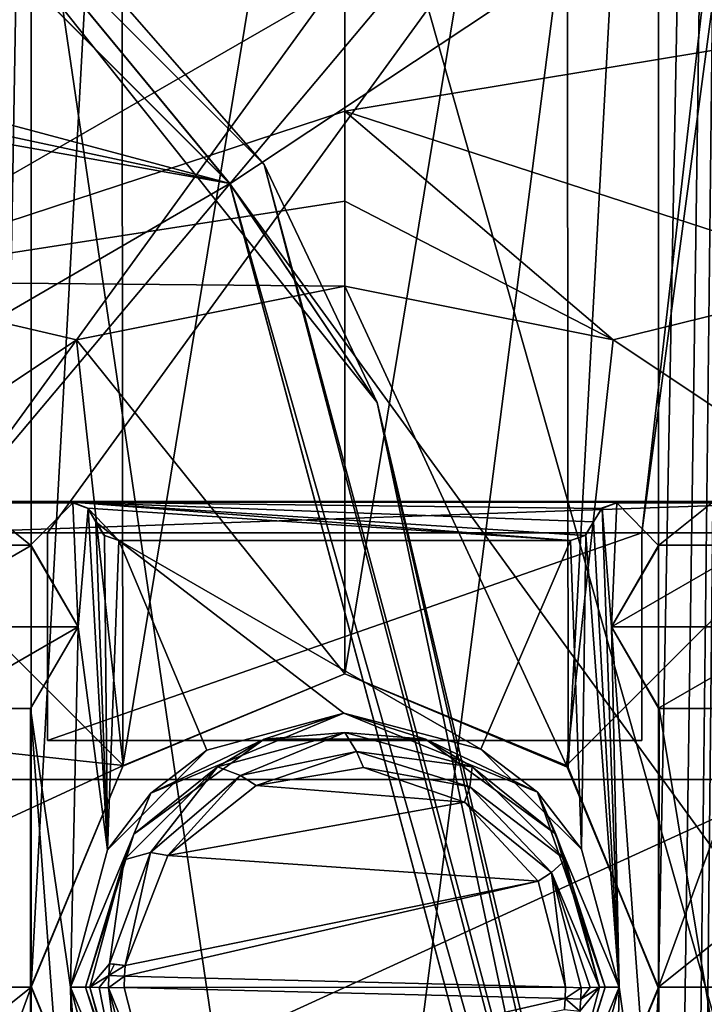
# Model space of a CAD drawing. Header units: millimetres. Extents: x -78 to 78, y -78 to 78.
# Tile 269 of 449: x 17.93 to 22.29, y 5.89 to 12.17. Entities that reach past the tile are written whole.
import ezdxf

# ---------------------------------------------------------------- set-up
doc = ezdxf.new("R2010")
doc.units = ezdxf.units.MM
doc.header["$LTSCALE"] = 41.718519
for name, color, linetype in [('10', 7, 'CONTINUOUS'), ('1007', 7, 'CONTINUOUS'), ('1978', 7, 'CONTINUOUS'), ('1983', 7, 'CONTINUOUS'), ('2094', 7, 'CONTINUOUS'), ('2096', 7, 'CONTINUOUS'), ('2115', 7, 'CONTINUOUS'), ('2116', 7, 'CONTINUOUS'), ('2125', 7, 'CONTINUOUS'), ('2130', 7, 'CONTINUOUS'), ('2131', 7, 'CONTINUOUS'), ('2134', 7, 'CONTINUOUS'), ('2135', 7, 'CONTINUOUS'), ('2136', 7, 'CONTINUOUS'), ('2137', 7, 'CONTINUOUS'), ('2141', 7, 'CONTINUOUS'), ('2143', 7, 'CONTINUOUS'), ('2145', 7, 'CONTINUOUS'), ('2146', 7, 'CONTINUOUS'), ('2150', 7, 'CONTINUOUS'), ('2156', 7, 'CONTINUOUS'), ('2157', 7, 'CONTINUOUS'), ('2160', 7, 'CONTINUOUS'), ('2161', 7, 'CONTINUOUS'), ('2164', 7, 'CONTINUOUS'), ('2166', 7, 'CONTINUOUS'), ('2167', 7, 'CONTINUOUS'), ('2169', 7, 'CONTINUOUS'), ('2170', 7, 'CONTINUOUS'), ('2173', 7, 'CONTINUOUS'), ('2175', 7, 'CONTINUOUS'), ('2177', 7, 'CONTINUOUS'), ('2179', 7, 'CONTINUOUS'), ('2180', 7, 'CONTINUOUS'), ('2181', 7, 'CONTINUOUS'), ('2182', 7, 'CONTINUOUS'), ('2183', 7, 'CONTINUOUS'), ('291', 7, 'CONTINUOUS'), ('296', 7, 'CONTINUOUS'), ('302', 7, 'CONTINUOUS'), ('303', 7, 'CONTINUOUS'), ('328', 7, 'CONTINUOUS'), ('344', 7, 'CONTINUOUS'), ('6', 7, 'CONTINUOUS'), ('748', 7, 'CONTINUOUS'), ('850', 7, 'CONTINUOUS'), ('878', 7, 'CONTINUOUS'), ('879', 7, 'CONTINUOUS'), ('903', 7, 'CONTINUOUS'), ('946', 7, 'CONTINUOUS'), ('971', 7, 'CONTINUOUS')]:
    doc.layers.add(name, color=color, linetype=linetype)

msp = doc.modelspace()

# ---------------------------------------------------------------- linework, layer by layer
at = {"layer": '10', "linetype": 'CONTINUOUS'}
for points in [[(11.1265, 19.2675, -2), (48.5, 30.5, -2), (19.2675, 11.1265, -2), (11.1265, 19.2675, -2)], [(48.5, 30.5, -2), (49.5, -30.5, -2), (19.2675, 11.1265, -2), (48.5, 30.5, -2)], [(19.2675, 11.1265, -2), (49.5, -30.5, -2), (22.25, 0, -2), (19.2675, 11.1265, -2)]]:
    msp.add_3dface(points, dxfattribs=at)
at = {"layer": '1007', "color": 7, "linetype": 'CONTINUOUS'}
for points in [[(20, 8, 26.2), (21.4249, 7.403, 26.2), (20, 8, 27.2), (20, 8, 26.2)], [(20, 8, 27.2), (21.4249, 7.403, 26.2), (21.414, 7.4144, 27.2), (20, 8, 27.2)], [(21.414, 7.4144, 27.2), (21.4249, 7.403, 26.2), (22, 6, 27.2), (21.414, 7.4144, 27.2)], [(21.4249, 7.403, 26.2), (22, 5.9921, 26.2), (22, 6, 27.2), (21.4249, 7.403, 26.2)], [(22, 6, 27.2), (21.4164, 4.5882, 26.2), (21.414, 4.5856, 27.2), (22, 6, 27.2)], [(22, 5.9921, 26.2), (21.4164, 4.5882, 26.2), (22, 6, 27.2), (22, 5.9921, 26.2)]]:
    msp.add_3dface(points, dxfattribs=at)
at = {"layer": '1978', "color": 7, "linetype": 'CONTINUOUS'}
for points in [[(16.9, 21.1, 20.074), (23.1, 21.1, 20.074), (23.1, -21.1, 20.074), (16.9, 21.1, 20.074)], [(16.9, -21.1, 20.074), (16.9, 21.1, 20.074), (23.1, -21.1, 20.074), (16.9, -21.1, 20.074)]]:
    msp.add_3dface(points, dxfattribs=at)
at = {"layer": '1983', "color": 7, "linetype": 'CONTINUOUS'}
for points in [[(22.9, 16.425, 21.67), (22.605, 15.1, 21.67), (21.895, 8.9, 21.67), (22.9, 16.425, 21.67)], [(22.605, 8.9, 21.67), (22.9, 16.425, 21.67), (21.895, 8.9, 21.67), (22.605, 8.9, 21.67)], [(18.105, 15.1, 21.67), (17.395, 15.1, 21.67), (17.1, 7.575, 21.67), (18.105, 15.1, 21.67)], [(17.395, 8.9, 21.67), (18.105, 15.1, 21.67), (17.1, 7.575, 21.67), (17.395, 8.9, 21.67)], [(21.895, 15.1, 21.67), (18.105, 15.1, 21.67), (17.395, 8.9, 21.67), (21.895, 15.1, 21.67)], [(22.605, 15.1, 21.67), (21.895, 15.1, 21.67), (17.395, 8.9, 21.67), (22.605, 15.1, 21.67)], [(18.105, 8.9, 21.67), (22.605, 15.1, 21.67), (17.395, 8.9, 21.67), (18.105, 8.9, 21.67)], [(21.895, 8.9, 21.67), (22.605, 15.1, 21.67), (18.105, 8.9, 21.67), (21.895, 8.9, 21.67)], [(21.895, 7.575, 21.67), (21.895, 8.9, 21.67), (18.105, 7.575, 21.67), (21.895, 7.575, 21.67)], [(18.105, 7.575, 21.67), (21.895, 8.9, 21.67), (18.105, 8.9, 21.67), (18.105, 7.575, 21.67)], [(17.1, 4.675, 21.67), (22.9, 4.675, 21.67), (22.9, 7.325, 21.67), (17.1, 4.675, 21.67)], [(17.1, 4.675, 21.67), (22.9, 7.325, 21.67), (17.1, 7.325, 21.67), (17.1, 4.675, 21.67)]]:
    msp.add_3dface(points, dxfattribs=at)
at = {"layer": '2094', "color": 7, "linetype": 'CONTINUOUS'}
for points in [[(17.9961, 8.8216, 25.1), (17.66, 9.09, 25.1), (17.3998, 8.8192, 25.1), (17.9961, 8.8216, 25.1)], [(18.2661, 9.09, 25.1), (17.66, 9.09, 25.1), (17.9961, 8.8216, 25.1), (18.2661, 9.09, 25.1)], [(18.3, 8.3, 25.1), (18.2661, 9.09, 25.1), (17.9961, 8.8216, 25.1), (18.3, 8.3, 25.1)], [(18.3629, 9.0547, 25.1), (18.2661, 9.09, 25.1), (18.3, 8.3, 25.1), (18.3629, 9.0547, 25.1)], [(18.3629, 9.0547, 25.1), (18.3, 8.3, 25.1), (18.4866, 6.8772, 25.1), (18.3629, 9.0547, 25.1)], [(18.413, 8.97, 25.1), (18.3629, 9.0547, 25.1), (18.4866, 6.8772, 25.1), (18.413, 8.97, 25.1)], [(21.641, 9.0579, 25.1), (21.587, 8.97, 25.1), (21.75, 6, 25.1), (21.641, 9.0579, 25.1)], [(21.7339, 9.09, 25.1), (21.641, 9.0579, 25.1), (21.7, 8.3, 25.1), (21.7339, 9.09, 25.1)], [(21.7, 8.3, 25.1), (21.641, 9.0579, 25.1), (21.75, 6, 25.1), (21.7, 8.3, 25.1)], [(21.7339, 9.09, 25.1), (21.7, 8.3, 25.1), (21.9998, 8.8192, 25.1), (21.7339, 9.09, 25.1)], [(22.34, 9.09, 25.1), (21.7339, 9.09, 25.1), (21.9998, 8.8192, 25.1), (22.34, 9.09, 25.1)], [(22.5961, 8.8216, 25.1), (22.34, 9.09, 25.1), (21.9998, 8.8192, 25.1), (22.5961, 8.8216, 25.1)], [(18.467, 8.8821, 25.1), (18.413, 8.97, 25.1), (18.4866, 6.8772, 25.1), (18.467, 8.8821, 25.1)], [(21.587, 8.97, 25.1), (21.5369, 8.8853, 25.1), (21.75, 6, 25.1), (21.587, 8.97, 25.1)], [(18.56, 8.85, 25.1), (18.467, 8.8821, 25.1), (18.4866, 6.8772, 25.1), (18.56, 8.85, 25.1)], [(21.5369, 8.8853, 25.1), (21.44, 8.85, 25.1), (21.5102, 6.8824, 25.1), (21.5369, 8.8853, 25.1)], [(21.75, 6, 25.1), (21.5369, 8.8853, 25.1), (21.5102, 6.8824, 25.1), (21.75, 6, 25.1)], [(19.1203, 7.5128, 25.1), (18.56, 8.85, 25.1), (18.4866, 6.8772, 25.1), (19.1203, 7.5128, 25.1)], [(21.44, 8.85, 25.1), (18.56, 8.85, 25.1), (20.8674, 7.5199, 25.1), (21.44, 8.85, 25.1)], [(20.8674, 7.5199, 25.1), (18.56, 8.85, 25.1), (19.9929, 7.7493, 25.1), (20.8674, 7.5199, 25.1)], [(19.9929, 7.7493, 25.1), (18.56, 8.85, 25.1), (19.1203, 7.5128, 25.1), (19.9929, 7.7493, 25.1)], [(21.5102, 6.8824, 25.1), (21.44, 8.85, 25.1), (20.8674, 7.5199, 25.1), (21.5102, 6.8824, 25.1)], [(18.3, 8.3, 25.1), (17.9966, 7.7788, 25.1), (18.25, 6, 25.1), (18.3, 8.3, 25.1)], [(18.4866, 6.8772, 25.1), (18.3, 8.3, 25.1), (18.25, 6, 25.1), (18.4866, 6.8772, 25.1)], [(22.0039, 7.7784, 25.1), (21.7, 8.3, 25.1), (21.9998, 4.2192, 25.1), (22.0039, 7.7784, 25.1)], [(21.9998, 4.2192, 25.1), (21.7, 8.3, 25.1), (21.75, 6, 25.1), (21.9998, 4.2192, 25.1)], [(17.3998, 4.2192, 25.1), (17.9961, 4.2216, 25.1), (17.4034, 7.7788, 25.1), (17.3998, 4.2192, 25.1)], [(17.4034, 7.7788, 25.1), (17.9961, 4.2216, 25.1), (17.9966, 7.7788, 25.1), (17.4034, 7.7788, 25.1)], [(17.9961, 4.2216, 25.1), (18.3, 3.7, 25.1), (17.9966, 7.7788, 25.1), (17.9961, 4.2216, 25.1)], [(17.9966, 7.7788, 25.1), (18.3, 3.7, 25.1), (18.25, 6, 25.1), (17.9966, 7.7788, 25.1)], [(22.5961, 4.2216, 25.1), (22.0039, 7.7784, 25.1), (21.9998, 4.2192, 25.1), (22.5961, 4.2216, 25.1)], [(22.6002, 7.7808, 25.1), (22.0039, 7.7784, 25.1), (22.5961, 4.2216, 25.1), (22.6002, 7.7808, 25.1)], [(18.407, 3.03, 25.1), (18.4571, 3.1147, 25.1), (18.25, 6, 25.1), (18.407, 3.03, 25.1)], [(18.25, 6, 25.1), (18.4571, 3.1147, 25.1), (18.4898, 5.1176, 25.1), (18.25, 6, 25.1)], [(18.353, 2.9421, 25.1), (18.407, 3.03, 25.1), (18.25, 6, 25.1), (18.353, 2.9421, 25.1)], [(18.3, 3.7, 25.1), (18.353, 2.9421, 25.1), (18.25, 6, 25.1), (18.3, 3.7, 25.1)], [(21.7, 3.7, 25.1), (21.75, 6, 25.1), (21.5134, 5.1228, 25.1), (21.7, 3.7, 25.1)], [(21.7, 3.7, 25.1), (21.9998, 4.2192, 25.1), (21.75, 6, 25.1), (21.7, 3.7, 25.1)]]:
    msp.add_3dface(points, dxfattribs=at)
at = {"layer": '2096', "color": 7, "linetype": 'CONTINUOUS'}
for points in [[(21.587, 8.97, 24.95), (21.6385, 9.0556, 24.95), (18.2613, 9.0943, 24.95), (21.587, 8.97, 24.95)], [(21.533, 8.8821, 24.95), (21.587, 8.97, 24.95), (18.2613, 9.0943, 24.95), (21.533, 8.8821, 24.95)], [(21.6385, 9.0556, 24.95), (21.7387, 9.0943, 24.95), (18.2613, 9.0943, 24.95), (21.6385, 9.0556, 24.95)], [(21.44, 8.85, 24.95), (21.533, 8.8821, 24.95), (18.2613, 9.0943, 24.95), (21.44, 8.85, 24.95)], [(18.3613, 9.0557, 24.95), (21.44, 8.85, 24.95), (18.2613, 9.0943, 24.95), (18.3613, 9.0557, 24.95)], [(18.56, 8.85, 24.95), (21.44, 8.85, 24.95), (18.3613, 9.0557, 24.95), (18.56, 8.85, 24.95)], [(18.413, 8.97, 24.95), (18.56, 8.85, 24.95), (18.3613, 9.0557, 24.95), (18.413, 8.97, 24.95)], [(18.4631, 8.8853, 24.95), (18.56, 8.85, 24.95), (18.413, 8.97, 24.95), (18.4631, 8.8853, 24.95)]]:
    msp.add_3dface(points, dxfattribs=at)
at = {"layer": '2115', "color": 7, "linetype": 'CONTINUOUS'}
for points in [[(16.91, 9.1, 22), (23.1, 9.1, 22), (17.395, 8.9, 22), (16.91, 9.1, 22)], [(17.395, 8.9, 22), (23.1, 9.1, 22), (22.605, 8.9, 22), (17.395, 8.9, 22)]]:
    msp.add_3dface(points, dxfattribs=at)
at = {"layer": '2116', "color": 7, "linetype": 'CONTINUOUS'}
for points in [[(23.1, 9.1, 22), (16.91, 9.1, 22), (23.1, 9.1, 24.95), (23.1, 9.1, 22)], [(23.1, 9.1, 24.95), (16.91, 9.1, 22), (22.7176, 9.0971, 24.95), (23.1, 9.1, 24.95)], [(16.91, 9.1, 22), (17.6648, 9.0942, 24.95), (18.2613, 9.0943, 24.95), (16.91, 9.1, 22)], [(16.91, 9.1, 22), (22.3352, 9.0942, 24.95), (22.7176, 9.0971, 24.95), (16.91, 9.1, 22)], [(22.3352, 9.0942, 24.95), (16.91, 9.1, 22), (21.7387, 9.0943, 24.95), (22.3352, 9.0942, 24.95)], [(21.7387, 9.0943, 24.95), (16.91, 9.1, 22), (18.2613, 9.0943, 24.95), (21.7387, 9.0943, 24.95)], [(17.66, 9.09, 25.1), (18.2661, 9.09, 25.1), (17.6648, 9.0942, 24.95), (17.66, 9.09, 25.1)], [(17.6648, 9.0942, 24.95), (18.2661, 9.09, 25.1), (18.2613, 9.0943, 24.95), (17.6648, 9.0942, 24.95)], [(21.7339, 9.09, 25.1), (22.34, 9.09, 25.1), (21.7387, 9.0943, 24.95), (21.7339, 9.09, 25.1)], [(22.34, 9.09, 25.1), (22.3352, 9.0942, 24.95), (21.7387, 9.0943, 24.95), (22.34, 9.09, 25.1)]]:
    msp.add_3dface(points, dxfattribs=at)
at = {"layer": '2125', "color": 7, "linetype": 'CONTINUOUS'}
for points in [[(18.2661, 9.09, 25.1), (18.3613, 9.0557, 24.95), (18.2613, 9.0943, 24.95), (18.2661, 9.09, 25.1)], [(18.2661, 9.09, 25.1), (18.3629, 9.0547, 25.1), (18.3613, 9.0557, 24.95), (18.2661, 9.09, 25.1)], [(18.3629, 9.0547, 25.1), (18.413, 8.97, 25.1), (18.3613, 9.0557, 24.95), (18.3629, 9.0547, 25.1)], [(18.413, 8.97, 25.1), (18.413, 8.97, 24.95), (18.3613, 9.0557, 24.95), (18.413, 8.97, 25.1)]]:
    msp.add_3dface(points, dxfattribs=at)
at = {"layer": '2130', "color": 7, "linetype": 'CONTINUOUS'}
for points in [[(18.413, 8.97, 25.1), (18.467, 8.8821, 25.1), (18.413, 8.97, 24.95), (18.413, 8.97, 25.1)], [(18.467, 8.8821, 25.1), (18.4631, 8.8853, 24.95), (18.413, 8.97, 24.95), (18.467, 8.8821, 25.1)], [(18.467, 8.8821, 25.1), (18.56, 8.85, 25.1), (18.4631, 8.8853, 24.95), (18.467, 8.8821, 25.1)], [(18.56, 8.85, 25.1), (18.56, 8.85, 24.95), (18.4631, 8.8853, 24.95), (18.56, 8.85, 25.1)]]:
    msp.add_3dface(points, dxfattribs=at)
at = {"layer": '2131', "color": 7, "linetype": 'CONTINUOUS'}
for points in [[(17.9961, 8.8216, 25.1), (17.3998, 8.8192, 25.1), (17.4039, 8.8216, 25.5), (17.9961, 8.8216, 25.1)], [(18.0002, 8.8192, 25.5), (17.9961, 8.8216, 25.1), (17.4039, 8.8216, 25.5), (18.0002, 8.8192, 25.5)], [(18.3, 8.3, 25.1), (17.9961, 8.8216, 25.1), (18.3, 8.3, 25.5), (18.3, 8.3, 25.1)], [(18.3, 8.3, 25.5), (17.9961, 8.8216, 25.1), (18.0002, 8.8192, 25.5), (18.3, 8.3, 25.5)]]:
    msp.add_3dface(points, dxfattribs=at)
at = {"layer": '2134', "color": 7, "linetype": 'CONTINUOUS'}
for points in [[(17.9966, 7.7788, 25.1), (18.3, 8.3, 25.1), (17.9961, 7.7784, 25.5), (17.9966, 7.7788, 25.1)], [(18.3, 8.3, 25.1), (18.3, 8.3, 25.5), (17.9961, 7.7784, 25.5), (18.3, 8.3, 25.1)], [(17.3998, 7.7808, 25.5), (17.4034, 7.7788, 25.1), (17.9961, 7.7784, 25.5), (17.3998, 7.7808, 25.5)], [(17.4034, 7.7788, 25.1), (17.9966, 7.7788, 25.1), (17.9961, 7.7784, 25.5), (17.4034, 7.7788, 25.1)]]:
    msp.add_3dface(points, dxfattribs=at)
at = {"layer": '2135', "color": 7, "linetype": 'CONTINUOUS'}
for points in [[(18.56, 8.85, 25.1), (21.44, 8.85, 25.1), (18.56, 8.85, 24.95), (18.56, 8.85, 25.1)], [(21.44, 8.85, 25.1), (21.44, 8.85, 24.95), (18.56, 8.85, 24.95), (21.44, 8.85, 25.1)]]:
    msp.add_3dface(points, dxfattribs=at)
at = {"layer": '2136', "color": 7, "linetype": 'CONTINUOUS'}
for points in [[(21.9998, 8.8192, 25.1), (21.7, 8.3, 25.1), (22.0039, 8.8216, 25.5), (21.9998, 8.8192, 25.1)], [(22.0039, 8.8216, 25.5), (21.7, 8.3, 25.1), (21.7, 8.3, 25.5), (22.0039, 8.8216, 25.5)], [(22.5961, 8.8216, 25.1), (21.9998, 8.8192, 25.1), (22.0039, 8.8216, 25.5), (22.5961, 8.8216, 25.1)], [(22.6002, 8.8192, 25.5), (22.5961, 8.8216, 25.1), (22.0039, 8.8216, 25.5), (22.6002, 8.8192, 25.5)]]:
    msp.add_3dface(points, dxfattribs=at)
at = {"layer": '2137', "color": 7, "linetype": 'CONTINUOUS'}
for points in [[(18.0002, 8.8192, 25.5), (17.4039, 8.8216, 25.5), (17.1, 8.3, 25.5), (18.0002, 8.8192, 25.5)], [(18.3, 8.3, 25.5), (18.0002, 8.8192, 25.5), (17.1, 8.3, 25.5), (18.3, 8.3, 25.5)], [(18.3, 8.3, 25.5), (17.1, 8.3, 25.5), (17.3998, 7.7808, 25.5), (18.3, 8.3, 25.5)], [(18.3, 8.3, 25.5), (17.3998, 7.7808, 25.5), (17.9961, 7.7784, 25.5), (18.3, 8.3, 25.5)]]:
    msp.add_3dface(points, dxfattribs=at)
at = {"layer": '2141', "color": 7, "linetype": 'CONTINUOUS'}
for points in [[(21.587, 8.97, 25.1), (21.641, 9.0579, 25.1), (21.587, 8.97, 24.95), (21.587, 8.97, 25.1)], [(21.587, 8.97, 24.95), (21.641, 9.0579, 25.1), (21.6385, 9.0556, 24.95), (21.587, 8.97, 24.95)], [(21.6385, 9.0556, 24.95), (21.7339, 9.09, 25.1), (21.7387, 9.0943, 24.95), (21.6385, 9.0556, 24.95)], [(21.641, 9.0579, 25.1), (21.7339, 9.09, 25.1), (21.6385, 9.0556, 24.95), (21.641, 9.0579, 25.1)]]:
    msp.add_3dface(points, dxfattribs=at)
at = {"layer": '2143', "color": 7, "linetype": 'CONTINUOUS'}
for points in [[(21.5369, 8.8853, 25.1), (21.587, 8.97, 25.1), (21.533, 8.8821, 24.95), (21.5369, 8.8853, 25.1)], [(21.587, 8.97, 25.1), (21.587, 8.97, 24.95), (21.533, 8.8821, 24.95), (21.587, 8.97, 25.1)], [(21.44, 8.85, 25.1), (21.5369, 8.8853, 25.1), (21.44, 8.85, 24.95), (21.44, 8.85, 25.1)], [(21.44, 8.85, 24.95), (21.5369, 8.8853, 25.1), (21.533, 8.8821, 24.95), (21.44, 8.85, 24.95)]]:
    msp.add_3dface(points, dxfattribs=at)
at = {"layer": '2145', "color": 7, "linetype": 'CONTINUOUS'}
for points in [[(21.7, 8.3, 25.1), (22.0039, 7.7784, 25.1), (21.7, 8.3, 25.5), (21.7, 8.3, 25.1)], [(21.7, 8.3, 25.5), (22.0039, 7.7784, 25.1), (21.9998, 7.7808, 25.5), (21.7, 8.3, 25.5)], [(21.9998, 7.7808, 25.5), (22.0039, 7.7784, 25.1), (22.5961, 7.7784, 25.5), (21.9998, 7.7808, 25.5)], [(22.0039, 7.7784, 25.1), (22.6002, 7.7808, 25.1), (22.5961, 7.7784, 25.5), (22.0039, 7.7784, 25.1)]]:
    msp.add_3dface(points, dxfattribs=at)
at = {"layer": '2146', "color": 7, "linetype": 'CONTINUOUS'}
for points in [[(22.6002, 8.8192, 25.5), (22.0039, 8.8216, 25.5), (21.7, 8.3, 25.5), (22.6002, 8.8192, 25.5)], [(22.9, 8.3, 25.5), (22.6002, 8.8192, 25.5), (21.7, 8.3, 25.5), (22.9, 8.3, 25.5)], [(22.9, 8.3, 25.5), (21.7, 8.3, 25.5), (21.9998, 7.7808, 25.5), (22.9, 8.3, 25.5)], [(22.9, 8.3, 25.5), (21.9998, 7.7808, 25.5), (22.5961, 7.7784, 25.5), (22.9, 8.3, 25.5)]]:
    msp.add_3dface(points, dxfattribs=at)
at = {"layer": '2150', "color": 7, "linetype": 'CONTINUOUS'}
for points in [[(18.25, 6, 25.1), (18.4898, 5.1176, 25.1), (18.25, 6, 24.9532), (18.25, 6, 25.1)], [(18.25, 6, 24.9532), (18.4898, 5.1176, 25.1), (18.7706, 4.7546, 24.9532), (18.25, 6, 24.9532)], [(21.5134, 5.1228, 25.1), (21.75, 6, 25.1), (21.2371, 4.7622, 24.9532), (21.5134, 5.1228, 25.1)], [(21.75, 6, 25.1), (21.75, 6, 24.9532), (21.2371, 4.7622, 24.9532), (21.75, 6, 25.1)]]:
    msp.add_3dface(points, dxfattribs=at)
at = {"layer": '2156', "color": 7, "linetype": 'CONTINUOUS'}
for points in [[(19.9929, 7.75, 24.9532), (19.1203, 7.5128, 25.1), (18.7629, 7.2378, 24.9532), (19.9929, 7.75, 24.9532)], [(19.9929, 7.7493, 25.1), (19.1203, 7.5128, 25.1), (19.9929, 7.75, 24.9532), (19.9929, 7.7493, 25.1)], [(21.2294, 7.2454, 24.9532), (19.9929, 7.7493, 25.1), (19.9929, 7.75, 24.9532), (21.2294, 7.2454, 24.9532)], [(20.8674, 7.5199, 25.1), (19.9929, 7.7493, 25.1), (21.2294, 7.2454, 24.9532), (20.8674, 7.5199, 25.1)], [(19.1203, 7.5128, 25.1), (18.4866, 6.8772, 25.1), (18.7629, 7.2378, 24.9532), (19.1203, 7.5128, 25.1)], [(21.5102, 6.8824, 25.1), (20.8674, 7.5199, 25.1), (21.2294, 7.2454, 24.9532), (21.5102, 6.8824, 25.1)], [(18.4866, 6.8772, 25.1), (18.25, 6, 25.1), (18.7629, 7.2378, 24.9532), (18.4866, 6.8772, 25.1)], [(18.25, 6, 25.1), (18.25, 6, 24.9532), (18.7629, 7.2378, 24.9532), (18.25, 6, 25.1)], [(21.75, 6, 24.9532), (21.5102, 6.8824, 25.1), (21.2294, 7.2454, 24.9532), (21.75, 6, 24.9532)], [(21.75, 6, 25.1), (21.5102, 6.8824, 25.1), (21.75, 6, 24.9532), (21.75, 6, 25.1)]]:
    msp.add_3dface(points, dxfattribs=at)
at = {"layer": '2157', "color": 7, "linetype": 'CONTINUOUS'}
for points in [[(19.9929, 7.75, 24.9532), (18.7629, 7.2378, 24.9532), (19.4859, 7.5823, 24.9709), (19.9929, 7.75, 24.9532)], [(20.5141, 7.5823, 24.9709), (19.9929, 7.75, 24.9532), (19.4859, 7.5823, 24.9709), (20.5141, 7.5823, 24.9709)], [(21.2294, 7.2454, 24.9532), (19.9929, 7.75, 24.9532), (20.5141, 7.5823, 24.9709), (21.2294, 7.2454, 24.9532)], [(19.1875, 7.4073, 25.05), (20, 7.625, 25.05), (19.4859, 7.5823, 24.9709), (19.1875, 7.4073, 25.05)], [(20, 7.625, 25.05), (20.5141, 7.5823, 24.9709), (19.4859, 7.5823, 24.9709), (20, 7.625, 25.05)], [(20, 7.625, 25.05), (20.8125, 7.4073, 25.05), (20.5141, 7.5823, 24.9709), (20, 7.625, 25.05)], [(19.4859, 7.5823, 24.9709), (18.7629, 7.2378, 24.9532), (18.654, 6.9779, 24.9709), (19.4859, 7.5823, 24.9709)], [(19.1875, 7.4073, 25.05), (19.4859, 7.5823, 24.9709), (18.654, 6.9779, 24.9709), (19.1875, 7.4073, 25.05)], [(21.346, 6.9779, 24.9709), (21.2294, 7.2454, 24.9532), (20.5141, 7.5823, 24.9709), (21.346, 6.9779, 24.9709)], [(20.8125, 7.4073, 25.05), (21.346, 6.9779, 24.9709), (20.5141, 7.5823, 24.9709), (20.8125, 7.4073, 25.05)], [(18.5927, 6.8125, 25.05), (19.1875, 7.4073, 25.05), (18.654, 6.9779, 24.9709), (18.5927, 6.8125, 25.05)], [(20.8125, 7.4073, 25.05), (21.4073, 6.8125, 25.05), (21.346, 6.9779, 24.9709), (20.8125, 7.4073, 25.05)], [(18.7629, 7.2378, 24.9532), (18.25, 6, 24.9532), (18.654, 6.9779, 24.9709), (18.7629, 7.2378, 24.9532)], [(21.75, 6, 24.9532), (21.2294, 7.2454, 24.9532), (21.6607, 6, 24.9734), (21.75, 6, 24.9532)], [(21.6607, 6, 24.9734), (21.2294, 7.2454, 24.9532), (21.346, 6.9779, 24.9709), (21.6607, 6, 24.9734)], [(18.25, 6, 24.9532), (18.3468, 6, 24.9804), (18.654, 6.9779, 24.9709), (18.25, 6, 24.9532)], [(18.3468, 6, 24.9804), (18.5927, 6.8125, 25.05), (18.654, 6.9779, 24.9709), (18.3468, 6, 24.9804)], [(21.625, 6, 25.05), (21.6607, 6, 24.9734), (21.346, 6.9779, 24.9709), (21.625, 6, 25.05)], [(21.4073, 6.8125, 25.05), (21.625, 6, 25.05), (21.346, 6.9779, 24.9709), (21.4073, 6.8125, 25.05)], [(18.3468, 6, 24.9804), (18.375, 6, 25.05), (18.5927, 6.8125, 25.05), (18.3468, 6, 24.9804)]]:
    msp.add_3dface(points, dxfattribs=at)
at = {"layer": '2160', "color": 7, "linetype": 'CONTINUOUS'}
for points in [[(18.25, 6, 24.9532), (18.7706, 4.7546, 24.9532), (18.3468, 6, 24.9804), (18.25, 6, 24.9532)], [(18.7706, 4.7546, 24.9532), (18.654, 5.0221, 24.9709), (18.3468, 6, 24.9804), (18.7706, 4.7546, 24.9532)], [(18.3468, 6, 24.9804), (18.654, 5.0221, 24.9709), (18.375, 6, 25.05), (18.3468, 6, 24.9804)], [(18.375, 6, 25.05), (18.654, 5.0221, 24.9709), (18.5927, 5.1875, 25.05), (18.375, 6, 25.05)], [(21.2371, 4.7622, 24.9532), (21.75, 6, 24.9532), (21.346, 5.0221, 24.9709), (21.2371, 4.7622, 24.9532)], [(21.75, 6, 24.9532), (21.6607, 6, 24.9734), (21.346, 5.0221, 24.9709), (21.75, 6, 24.9532)], [(21.346, 5.0221, 24.9709), (21.6607, 6, 24.9734), (21.4073, 5.1875, 25.05), (21.346, 5.0221, 24.9709)], [(21.6607, 6, 24.9734), (21.625, 6, 25.05), (21.4073, 5.1875, 25.05), (21.6607, 6, 24.9734)]]:
    msp.add_3dface(points, dxfattribs=at)
at = {"layer": '2161', "color": 7, "linetype": 'CONTINUOUS'}
for points in [[(18.105, 8.9, 21.67), (17.395, 8.9, 21.67), (18.105, 8.9, 21.9), (18.105, 8.9, 21.67)], [(17.395, 8.9, 21.67), (17.395, 8.9, 22), (18.105, 8.9, 21.9), (17.395, 8.9, 21.67)], [(17.395, 8.9, 22), (22.605, 8.9, 22), (18.105, 8.9, 21.9), (17.395, 8.9, 22)], [(18.105, 8.9, 21.9), (22.605, 8.9, 22), (21.895, 8.9, 21.9), (18.105, 8.9, 21.9)], [(22.605, 8.9, 21.67), (21.895, 8.9, 21.67), (22.605, 8.9, 22), (22.605, 8.9, 21.67)], [(22.605, 8.9, 22), (21.895, 8.9, 21.67), (21.895, 8.9, 21.9), (22.605, 8.9, 22)]]:
    msp.add_3dface(points, dxfattribs=at)
at = {"layer": '2164', "color": 7, "linetype": 'CONTINUOUS'}
for points in [[(18.375, 6, 25.05), (18.5927, 5.1875, 25.05), (18.375, 6, 27.1999), (18.375, 6, 25.05)], [(18.375, 6, 27.1999), (18.5927, 5.1875, 25.05), (18.5927, 5.1875, 27.1999), (18.375, 6, 27.1999)], [(21.4073, 5.1875, 25.05), (21.625, 6, 25.05), (21.4073, 5.1875, 27.1999), (21.4073, 5.1875, 25.05)], [(21.4073, 5.1875, 27.1999), (21.625, 6, 25.05), (21.625, 6, 27.1999), (21.4073, 5.1875, 27.1999)]]:
    msp.add_3dface(points, dxfattribs=at)
at = {"layer": '2166', "color": 7, "linetype": 'CONTINUOUS'}
for points in [[(17.1, 7.325, 21.67), (22.9, 7.325, 21.67), (17.1, 7.325, 21.9), (17.1, 7.325, 21.67)], [(22.9, 7.325, 21.67), (22.9, 7.325, 21.9), (17.1, 7.325, 21.9), (22.9, 7.325, 21.67)]]:
    msp.add_3dface(points, dxfattribs=at)
at = {"layer": '2167', "color": 7, "linetype": 'CONTINUOUS'}
for points in [[(21.895, 8.9, 21.67), (21.895, 7.575, 21.67), (21.895, 8.9, 21.9), (21.895, 8.9, 21.67)], [(21.895, 8.9, 21.9), (21.895, 7.575, 21.67), (21.895, 7.575, 21.9), (21.895, 8.9, 21.9)]]:
    msp.add_3dface(points, dxfattribs=at)
at = {"layer": '2169', "color": 7, "linetype": 'CONTINUOUS'}
for points in [[(22.9, 7.325, 21.9), (22.9, 4.675, 21.9), (17.1, 4.675, 21.9), (22.9, 7.325, 21.9)], [(17.1, 7.325, 21.9), (22.9, 7.325, 21.9), (17.1, 4.675, 21.9), (17.1, 7.325, 21.9)]]:
    msp.add_3dface(points, dxfattribs=at)
at = {"layer": '2170', "color": 7, "linetype": 'CONTINUOUS'}
for points in [[(19.1875, 7.4073, 27.1999), (20, 7.625, 27.1999), (19.1875, 7.4073, 25.05), (19.1875, 7.4073, 27.1999)], [(19.1875, 7.4073, 25.05), (20, 7.625, 27.1999), (20, 7.625, 25.05), (19.1875, 7.4073, 25.05)], [(20, 7.625, 27.1999), (20.8125, 7.4073, 27.1999), (20, 7.625, 25.05), (20, 7.625, 27.1999)], [(20, 7.625, 25.05), (20.8125, 7.4073, 27.1999), (20.8125, 7.4073, 25.05), (20, 7.625, 25.05)], [(18.5927, 6.8125, 27.1999), (19.1875, 7.4073, 27.1999), (18.5927, 6.8125, 25.05), (18.5927, 6.8125, 27.1999)], [(18.5927, 6.8125, 25.05), (19.1875, 7.4073, 27.1999), (19.1875, 7.4073, 25.05), (18.5927, 6.8125, 25.05)], [(20.8125, 7.4073, 27.1999), (21.4073, 6.8125, 27.1999), (20.8125, 7.4073, 25.05), (20.8125, 7.4073, 27.1999)], [(20.8125, 7.4073, 25.05), (21.4073, 6.8125, 27.1999), (21.4073, 6.8125, 25.05), (20.8125, 7.4073, 25.05)], [(18.375, 6, 25.05), (18.375, 6, 27.1999), (18.5927, 6.8125, 27.1999), (18.375, 6, 25.05)], [(18.375, 6, 25.05), (18.5927, 6.8125, 27.1999), (18.5927, 6.8125, 25.05), (18.375, 6, 25.05)], [(21.625, 6, 27.1999), (21.625, 6, 25.05), (21.4073, 6.8125, 25.05), (21.625, 6, 27.1999)], [(21.4073, 6.8125, 27.1999), (21.625, 6, 27.1999), (21.4073, 6.8125, 25.05), (21.4073, 6.8125, 27.1999)]]:
    msp.add_3dface(points, dxfattribs=at)
at = {"layer": '2173', "color": 7, "linetype": 'CONTINUOUS'}
for points in [[(21.895, 7.575, 21.67), (18.105, 7.575, 21.67), (21.895, 7.575, 21.9), (21.895, 7.575, 21.67)], [(21.895, 7.575, 21.9), (18.105, 7.575, 21.67), (18.105, 7.575, 21.9), (21.895, 7.575, 21.9)]]:
    msp.add_3dface(points, dxfattribs=at)
at = {"layer": '2175', "color": 7, "linetype": 'CONTINUOUS'}
for points in [[(20, 7.625, 27.1999), (19.1875, 7.4073, 27.1999), (19.335, 7.3523, 28.6083), (20, 7.625, 27.1999)], [(20.0752, 7.5051, 28.6083), (20, 7.625, 27.1999), (19.335, 7.3523, 28.6083), (20.0752, 7.5051, 28.6083)], [(20.8125, 7.4073, 27.1999), (20, 7.625, 27.1999), (20.0752, 7.5051, 28.6083), (20.8125, 7.4073, 27.1999)], [(20.7965, 7.2793, 28.6083), (20.8125, 7.4073, 27.1999), (20.0752, 7.5051, 28.6083), (20.7965, 7.2793, 28.6083)], [(19.1875, 7.4073, 27.1999), (18.5927, 6.8125, 27.1999), (18.7621, 6.8594, 28.6083), (19.1875, 7.4073, 27.1999)], [(19.335, 7.3523, 28.6083), (19.1875, 7.4073, 27.1999), (18.7621, 6.8594, 28.6083), (19.335, 7.3523, 28.6083)], [(21.4073, 6.8125, 27.1999), (20.8125, 7.4073, 27.1999), (20.7965, 7.2793, 28.6083), (21.4073, 6.8125, 27.1999)], [(21.3174, 6.7318, 28.6083), (21.4073, 6.8125, 27.1999), (20.7965, 7.2793, 28.6083), (21.3174, 6.7318, 28.6083)], [(18.7621, 6.8594, 28.6083), (18.5927, 6.8125, 27.1999), (18.5006, 6.1503, 28.6083), (18.7621, 6.8594, 28.6083)], [(18.5927, 6.8125, 27.1999), (18.375, 6, 27.1999), (18.5006, 6.1503, 28.6083), (18.5927, 6.8125, 27.1999)], [(21.625, 6, 27.1999), (21.4073, 6.8125, 27.1999), (21.3174, 6.7318, 28.6083), (21.625, 6, 27.1999)], [(21.5656, 5.9988, 27.9041), (21.625, 6, 27.1999), (21.3174, 6.7318, 28.6083), (21.5656, 5.9988, 27.9041)], [(21.507, 5.9976, 28.6083), (21.5656, 5.9988, 27.9041), (21.3174, 6.7318, 28.6083), (21.507, 5.9976, 28.6083)], [(18.5006, 6.1503, 28.6083), (18.375, 6, 27.1999), (18.4949, 6.0754, 28.6083), (18.5006, 6.1503, 28.6083)], [(18.375, 6, 27.1999), (18.4344, 5.9988, 27.9041), (18.4949, 6.0754, 28.6083), (18.375, 6, 27.1999)], [(18.4344, 5.9988, 27.9041), (18.493, 5.9975, 28.6083), (18.4949, 6.0754, 28.6083), (18.4344, 5.9988, 27.9041)]]:
    msp.add_3dface(points, dxfattribs=at)
at = {"layer": '2177', "color": 7, "linetype": 'CONTINUOUS'}
for points in [[(18.105, 7.575, 21.67), (18.105, 8.9, 21.67), (18.105, 7.575, 21.9), (18.105, 7.575, 21.67)], [(18.105, 8.9, 21.67), (18.105, 8.9, 21.9), (18.105, 7.575, 21.9), (18.105, 8.9, 21.67)]]:
    msp.add_3dface(points, dxfattribs=at)
at = {"layer": '2179', "color": 7, "linetype": 'CONTINUOUS'}
for points in [[(18.375, 6, 27.1999), (18.5927, 5.1875, 27.1999), (18.4344, 5.9988, 27.9041), (18.375, 6, 27.1999)], [(18.5927, 5.1875, 27.1999), (18.493, 5.9975, 28.6083), (18.4344, 5.9988, 27.9041), (18.5927, 5.1875, 27.1999)], [(18.493, 5.9975, 28.6083), (18.5927, 5.1875, 27.1999), (18.6824, 5.2686, 28.6083), (18.493, 5.9975, 28.6083)], [(21.4073, 5.1875, 27.1999), (21.625, 6, 27.1999), (21.4993, 5.8486, 28.6083), (21.4073, 5.1875, 27.1999)], [(21.4993, 5.8486, 28.6083), (21.625, 6, 27.1999), (21.5051, 5.9243, 28.6083), (21.4993, 5.8486, 28.6083)], [(21.625, 6, 27.1999), (21.5656, 5.9988, 27.9041), (21.5051, 5.9243, 28.6083), (21.625, 6, 27.1999)], [(21.507, 5.9976, 28.6083), (21.5051, 5.9243, 28.6083), (21.5656, 5.9988, 27.9041), (21.507, 5.9976, 28.6083)]]:
    msp.add_3dface(points, dxfattribs=at)
at = {"layer": '2180', "color": 7, "linetype": 'CONTINUOUS'}
for points in [[(18.105, 8.9, 21.9), (21.895, 8.9, 21.9), (18.105, 7.575, 21.9), (18.105, 8.9, 21.9)], [(21.895, 8.9, 21.9), (21.895, 7.575, 21.9), (18.105, 7.575, 21.9), (21.895, 8.9, 21.9)]]:
    msp.add_3dface(points, dxfattribs=at)
at = {"layer": '2181', "color": 7, "linetype": 'CONTINUOUS'}
for points in [[(18.5006, 6.1503, 28.6083), (18.4949, 6.0754, 28.6083), (18.5321, 6.147, 28.6737), (18.5006, 6.1503, 28.6083)], [(18.5321, 6.147, 28.6737), (18.4949, 6.0754, 28.6083), (18.5997, 6.1402, 28.7), (18.5321, 6.147, 28.6737)], [(18.5997, 6.1402, 28.7), (18.4949, 6.0754, 28.6083), (18.5945, 6.0701, 28.7), (18.5997, 6.1402, 28.7)], [(18.4949, 6.0754, 28.6083), (18.493, 5.9975, 28.6083), (18.5945, 6.0701, 28.7), (18.4949, 6.0754, 28.6083)], [(18.5945, 6.0701, 28.7), (18.493, 5.9975, 28.6083), (18.5928, 5.9998, 28.7), (18.5945, 6.0701, 28.7)], [(18.5928, 5.9998, 28.7), (18.493, 5.9975, 28.6083), (18.7656, 5.3252, 28.7), (18.5928, 5.9998, 28.7)], [(18.493, 5.9975, 28.6083), (18.6824, 5.2686, 28.6083), (18.7656, 5.3252, 28.7), (18.493, 5.9975, 28.6083)]]:
    msp.add_3dface(points, dxfattribs=at)
at = {"layer": '2182', "color": 7, "linetype": 'CONTINUOUS'}
for points in [[(20.0752, 7.5051, 28.6083), (19.335, 7.3523, 28.6083), (19.4346, 7.2879, 28.7), (20.0752, 7.5051, 28.6083)], [(20.0752, 7.5051, 28.6083), (19.4346, 7.2879, 28.7), (20.1186, 7.4022, 28.7), (20.0752, 7.5051, 28.6083)], [(20.7965, 7.2793, 28.6083), (20.0752, 7.5051, 28.6083), (20.1186, 7.4022, 28.7), (20.7965, 7.2793, 28.6083)], [(19.335, 7.3523, 28.6083), (18.7621, 6.8594, 28.6083), (18.8721, 6.8403, 28.7), (19.335, 7.3523, 28.6083)], [(19.335, 7.3523, 28.6083), (18.8721, 6.8403, 28.7), (19.4346, 7.2879, 28.7), (19.335, 7.3523, 28.6083)], [(20.7965, 7.2793, 28.6083), (20.1186, 7.4022, 28.7), (20.7643, 7.1811, 28.7), (20.7965, 7.2793, 28.6083)], [(21.3174, 6.7318, 28.6083), (20.7965, 7.2793, 28.6083), (20.7643, 7.1811, 28.7), (21.3174, 6.7318, 28.6083)], [(21.3174, 6.7318, 28.6083), (20.7643, 7.1811, 28.7), (21.2327, 6.6779, 28.7), (21.3174, 6.7318, 28.6083)], [(18.7621, 6.8594, 28.6083), (18.5006, 6.1503, 28.6083), (18.5997, 6.1402, 28.7), (18.7621, 6.8594, 28.6083)], [(18.7621, 6.8594, 28.6083), (18.5997, 6.1402, 28.7), (18.8721, 6.8403, 28.7), (18.7621, 6.8594, 28.6083)], [(21.3174, 6.7318, 28.6083), (21.2327, 6.6779, 28.7), (21.4072, 6, 28.7), (21.3174, 6.7318, 28.6083)], [(21.507, 5.9976, 28.6083), (21.3174, 6.7318, 28.6083), (21.4072, 6, 28.7), (21.507, 5.9976, 28.6083)], [(18.5006, 6.1503, 28.6083), (18.5321, 6.147, 28.6737), (18.5997, 6.1402, 28.7), (18.5006, 6.1503, 28.6083)], [(21.507, 5.9976, 28.6083), (21.4072, 6, 28.7), (21.4054, 5.9294, 28.7), (21.507, 5.9976, 28.6083)], [(21.507, 5.9976, 28.6083), (21.4054, 5.9294, 28.7), (21.5051, 5.9243, 28.6083), (21.507, 5.9976, 28.6083)], [(21.4001, 5.8589, 28.7), (21.4993, 5.8486, 28.6083), (21.4054, 5.9294, 28.7), (21.4001, 5.8589, 28.7)], [(21.4054, 5.9294, 28.7), (21.4993, 5.8486, 28.6083), (21.5051, 5.9243, 28.6083), (21.4054, 5.9294, 28.7)]]:
    msp.add_3dface(points, dxfattribs=at)
at = {"layer": '2183', "color": 7, "linetype": 'CONTINUOUS'}
for points in [[(20.1186, 7.4022, 28.7), (19.4346, 7.2879, 28.7), (20.7643, 7.1811, 28.7), (20.1186, 7.4022, 28.7)], [(19.4346, 7.2879, 28.7), (18.8721, 6.8403, 28.7), (20.7643, 7.1811, 28.7), (19.4346, 7.2879, 28.7)], [(20.7643, 7.1811, 28.7), (18.8721, 6.8403, 28.7), (21.2327, 6.6779, 28.7), (20.7643, 7.1811, 28.7)], [(18.8721, 6.8403, 28.7), (18.5997, 6.1402, 28.7), (21.2327, 6.6779, 28.7), (18.8721, 6.8403, 28.7)], [(18.5997, 6.1402, 28.7), (18.5945, 6.0701, 28.7), (21.2327, 6.6779, 28.7), (18.5997, 6.1402, 28.7)], [(21.2327, 6.6779, 28.7), (18.5945, 6.0701, 28.7), (21.4072, 6, 28.7), (21.2327, 6.6779, 28.7)], [(18.5945, 6.0701, 28.7), (18.5928, 5.9998, 28.7), (21.4072, 6, 28.7), (18.5945, 6.0701, 28.7)], [(21.4072, 6, 28.7), (18.5928, 5.9998, 28.7), (21.4054, 5.9294, 28.7), (21.4072, 6, 28.7)], [(18.5928, 5.9998, 28.7), (18.7656, 5.3252, 28.7), (21.4054, 5.9294, 28.7), (18.5928, 5.9998, 28.7)], [(18.7656, 5.3252, 28.7), (21.4001, 5.8589, 28.7), (21.4054, 5.9294, 28.7), (18.7656, 5.3252, 28.7)]]:
    msp.add_3dface(points, dxfattribs=at)
at = {"layer": '291', "color": 7, "linetype": 'CONTINUOUS'}
for points in [[(11.1208, 19.2708, -3), (19.2667, 11.1278, -3), (-11.1409, 19.2592, -3), (11.1208, 19.2708, -3)], [(-11.1409, 19.2592, -3), (19.2667, 11.1278, -3), (0.0095, 15.2493, -3), (-11.1409, 19.2592, -3)], [(0.0095, 15.2493, -3), (19.2667, 11.1278, -3), (7.6368, 13.2001, -3), (0.0095, 15.2493, -3)], [(7.6368, 13.2001, -3), (19.2667, 11.1278, -3), (13.215, 7.6098, -3), (7.6368, 13.2001, -3)], [(19.2667, 11.1278, -3), (22.25, 0, -3), (13.215, 7.6098, -3), (19.2667, 11.1278, -3)], [(13.215, 7.6098, -3), (22.25, 0, -3), (15.25, 0, -3), (13.215, 7.6098, -3)]]:
    msp.add_3dface(points, dxfattribs=at)
at = {"layer": '296', "color": 7, "linetype": 'CONTINUOUS'}
for points in [[(19.4856, 11.25, -2.75), (13.9829, 17.534, -2.9268), (11.25, 19.4856, -2.75), (19.4856, 11.25, -2.75)], [(19.2667, 11.1278, -3), (11.1208, 19.2708, -3), (13.9829, 17.534, -2.9268), (19.2667, 11.1278, -3)], [(20.2058, 9.7306, -2.9268), (19.2667, 11.1278, -3), (13.9829, 17.534, -2.9268), (20.2058, 9.7306, -2.9268)], [(20.2058, 9.7306, -2.9268), (13.9829, 17.534, -2.9268), (19.4856, 11.25, -2.75), (20.2058, 9.7306, -2.9268)], [(22.5, 0, -2.75), (20.2058, 9.7306, -2.9268), (19.4856, 11.25, -2.75), (22.5, 0, -2.75)], [(22.25, 0, -3), (19.2667, 11.1278, -3), (22.4268, 0, -2.9268), (22.25, 0, -3)], [(22.4268, 0, -2.9268), (19.2667, 11.1278, -3), (20.2058, 9.7306, -2.9268), (22.4268, 0, -2.9268)], [(22.4268, 0, -2.9268), (20.2058, 9.7306, -2.9268), (22.5, 0, -2.75), (22.4268, 0, -2.9268)]]:
    msp.add_3dface(points, dxfattribs=at)
at = {"layer": '302', "color": 7, "linetype": 'CONTINUOUS'}
for points in [[(19.4856, 11.25, -2.75), (11.25, 19.4856, -2.75), (19.4856, 11.25, -2.25), (19.4856, 11.25, -2.75)], [(19.4856, 11.25, -2.25), (11.25, 19.4856, -2.75), (11.25, 19.4856, -2.25), (19.4856, 11.25, -2.25)], [(22.5, 0, -2.75), (19.4856, 11.25, -2.75), (22.5, 0, -2.25), (22.5, 0, -2.75)], [(22.5, 0, -2.25), (19.4856, 11.25, -2.75), (19.4856, 11.25, -2.25), (22.5, 0, -2.25)]]:
    msp.add_3dface(points, dxfattribs=at)
at = {"layer": '303', "color": 7, "linetype": 'CONTINUOUS'}
for points in [[(19.4856, 11.25, -2.25), (11.25, 19.4856, -2.25), (13.9829, 17.534, -2.0732), (19.4856, 11.25, -2.25)], [(11.1265, 19.2675, -2), (19.2675, 11.1265, -2), (13.9829, 17.534, -2.0732), (11.1265, 19.2675, -2)], [(13.9829, 17.534, -2.0732), (19.2675, 11.1265, -2), (20.2058, 9.7306, -2.0732), (13.9829, 17.534, -2.0732)], [(19.4856, 11.25, -2.25), (13.9829, 17.534, -2.0732), (20.2058, 9.7306, -2.0732), (19.4856, 11.25, -2.25)], [(22.5, 0, -2.25), (19.4856, 11.25, -2.25), (22.4268, 0, -2.0732), (22.5, 0, -2.25)], [(19.4856, 11.25, -2.25), (20.2058, 9.7306, -2.0732), (22.4268, 0, -2.0732), (19.4856, 11.25, -2.25)], [(19.2675, 11.1265, -2), (22.25, 0, -2), (20.2058, 9.7306, -2.0732), (19.2675, 11.1265, -2)], [(20.2058, 9.7306, -2.0732), (22.25, 0, -2), (22.4268, 0, -2.0732), (20.2058, 9.7306, -2.0732)]]:
    msp.add_3dface(points, dxfattribs=at)
at = {"layer": '328', "linetype": 'CONTINUOUS'}
for points in [[(15.5, -30, 15), (15.5, 30, 15), (32.5, -30, 15), (15.5, -30, 15)], [(32.5, -30, 15), (15.5, 30, 15), (47.5, -30, 15), (32.5, -30, 15)], [(47.5, -30, 15), (15.5, 30, 15), (67, -30, 15), (47.5, -30, 15)], [(67, -30, 15), (15.5, 30, 15), (67.5, -30, 15), (67, -30, 15)], [(67.5, -30, 15), (15.5, 30, 15), (72.3187, -15.3427, 15), (67.5, -30, 15)], [(72.3187, -15.3427, 15), (15.5, 30, 15), (73.9493, 0, 15), (72.3187, -15.3427, 15)], [(73.9493, 0, 15), (15.5, 30, 15), (72.3187, 15.3427, 15), (73.9493, 0, 15)]]:
    msp.add_3dface(points, dxfattribs=at)
at = {"layer": '344', "linetype": 'CONTINUOUS'}
for points in [[(15.5, 30, 16.5), (15.5, -30, 16.5), (32.5, 30, 16.5), (15.5, 30, 16.5)], [(32.5, 30, 16.5), (15.5, -30, 16.5), (47.5, 30, 16.5), (32.5, 30, 16.5)], [(47.5, 30, 16.5), (15.5, -30, 16.5), (67, 30, 16.5), (47.5, 30, 16.5)], [(67, 30, 16.5), (15.5, -30, 16.5), (67.5, 30, 16.5), (67, 30, 16.5)], [(67.5, 30, 16.5), (15.5, -30, 16.5), (72.3187, 15.3427, 16.5), (67.5, 30, 16.5)], [(72.3187, 15.3427, 16.5), (15.5, -30, 16.5), (73.9493, 0, 16.5), (72.3187, 15.3427, 16.5)]]:
    msp.add_3dface(points, dxfattribs=at)
at = {"layer": '6', "linetype": 'CONTINUOUS'}
for points in [[(15.5, 33), (15.5, -33), (24, 33), (15.5, 33)], [(24, 33), (15.5, -33), (29, 33), (24, 33)], [(29, 33), (15.5, -33), (32.5, 33), (29, 33)], [(32.5, 33), (15.5, -33), (47.5, 33), (32.5, 33)], [(47.5, 33), (15.5, -33), (48.5, 31), (47.5, 33)], [(48.5, 31), (15.5, -33), (48.5, 30.5), (48.5, 31)], [(48.5, 30.5), (15.5, -33), (49.5, 30.5), (48.5, 30.5)], [(49.5, 30.5), (15.5, -33), (48.5, -30.5), (49.5, 30.5)]]:
    msp.add_3dface(points, dxfattribs=at)
at = {"layer": '748', "color": 7, "linetype": 'CONTINUOUS'}
for points in [[(-49.767, 26.5992, 28.7), (-56.0272, 6.7292, 28.7), (20, 23.5902, 28.7), (-49.767, 26.5992, 28.7)], [(20, 23.5902, 28.7), (-56.0272, 6.7292, 28.7), (16.6897, 22.5037, 28.7), (20, 23.5902, 28.7)], [(20, 11.5902, 28.7), (23.2898, 10.5189, 28.7), (53.7537, 17.1708, 28.7), (20, 11.5902, 28.7)], [(20, 11.5902, 28.7), (53.7537, 17.1708, 28.7), (20, 12.4098, 28.7), (20, 11.5902, 28.7)], [(16.6897, 10.5037, 28.7), (20, 12.4098, 28.7), (16.7102, 13.4811, 28.7), (16.6897, 10.5037, 28.7)], [(16.6897, 10.5037, 28.7), (20, 11.5902, 28.7), (20, 12.4098, 28.7), (16.6897, 10.5037, 28.7)]]:
    msp.add_3dface(points, dxfattribs=at)
at = {"layer": '850', "color": 7, "linetype": 'CONTINUOUS'}
for points in [[(20, 11.5902, 28.7), (16.6897, 10.5037, 28.7), (20, 11.0158, 28.6331), (20, 11.5902, 28.7)], [(16.6897, 10.5037, 28.7), (20, 10.4721, 28.4361), (20, 11.0158, 28.6331), (16.6897, 10.5037, 28.7)], [(18.2886, 10.1317, 28.4361), (20, 10.4721, 28.4361), (16.6897, 10.5037, 28.7), (18.2886, 10.1317, 28.4361)], [(16.8377, 9.1623, 28.4361), (18.2886, 10.1317, 28.4361), (16.6897, 10.5037, 28.7), (16.8377, 9.1623, 28.4361)]]:
    msp.add_3dface(points, dxfattribs=at)
at = {"layer": '878', "color": 7, "linetype": 'CONTINUOUS'}
for points in [[(21.7114, 10.1317, 28.4361), (20, 11.5902, 28.7), (20, 11.0158, 28.6331), (21.7114, 10.1317, 28.4361)], [(20, 11.5902, 28.7), (21.7114, 10.1317, 28.4361), (23.2898, 10.5189, 28.7), (20, 11.5902, 28.7)], [(20, 10.4721, 28.4361), (21.7114, 10.1317, 28.4361), (20, 11.0158, 28.6331), (20, 10.4721, 28.4361)], [(21.7114, 10.1317, 28.4361), (23.1623, 9.1623, 28.4361), (23.2898, 10.5189, 28.7), (21.7114, 10.1317, 28.4361)]]:
    msp.add_3dface(points, dxfattribs=at)
at = {"layer": '879', "color": 7, "linetype": 'CONTINUOUS'}
for points in [[(20, 8, 27.2), (20, 10.4721, 28.4361), (18.2886, 10.1317, 28.4361), (20, 8, 27.2)], [(16.8377, 9.1623, 28.4361), (18.586, 7.4144, 27.2), (18.2886, 10.1317, 28.4361), (16.8377, 9.1623, 28.4361)], [(18.586, 7.4144, 27.2), (20, 8, 27.2), (18.2886, 10.1317, 28.4361), (18.586, 7.4144, 27.2)], [(15.8683, 7.7114, 28.4361), (18.586, 7.4144, 27.2), (16.8377, 9.1623, 28.4361), (15.8683, 7.7114, 28.4361)], [(15.5279, 6, 28.4361), (18.586, 7.4144, 27.2), (15.8683, 7.7114, 28.4361), (15.5279, 6, 28.4361)], [(18, 6, 27.2), (18.586, 7.4144, 27.2), (15.5279, 6, 28.4361), (18, 6, 27.2)], [(15.8683, 4.2886, 28.4361), (18, 6, 27.2), (15.5279, 6, 28.4361), (15.8683, 4.2886, 28.4361)], [(16.8377, 2.8377, 28.4361), (18, 6, 27.2), (15.8683, 4.2886, 28.4361), (16.8377, 2.8377, 28.4361)], [(18.586, 4.5856, 27.2), (18, 6, 27.2), (16.8377, 2.8377, 28.4361), (18.586, 4.5856, 27.2)]]:
    msp.add_3dface(points, dxfattribs=at)
at = {"layer": '903', "color": 7, "linetype": 'CONTINUOUS'}
for points in [[(18.5836, 7.4118, 26.2), (20, 8, 26.2), (18.586, 7.4144, 27.2), (18.5836, 7.4118, 26.2)], [(18.586, 7.4144, 27.2), (20, 8, 26.2), (20, 8, 27.2), (18.586, 7.4144, 27.2)], [(18, 6, 27.2), (18.5836, 7.4118, 26.2), (18.586, 7.4144, 27.2), (18, 6, 27.2)], [(18, 6.0079, 26.2), (18.5836, 7.4118, 26.2), (18, 6, 27.2), (18, 6.0079, 26.2)], [(18.5751, 4.597, 26.2), (18, 6.0079, 26.2), (18, 6, 27.2), (18.5751, 4.597, 26.2)], [(18.586, 4.5856, 27.2), (18.5751, 4.597, 26.2), (18, 6, 27.2), (18.586, 4.5856, 27.2)]]:
    msp.add_3dface(points, dxfattribs=at)
at = {"layer": '946', "color": 7, "linetype": 'CONTINUOUS'}
for points in [[(20, 8, 27.2), (21.414, 7.4144, 27.2), (20, 10.4721, 28.4361), (20, 8, 27.2)], [(20, 10.4721, 28.4361), (21.414, 7.4144, 27.2), (21.7114, 10.1317, 28.4361), (20, 10.4721, 28.4361)], [(21.7114, 10.1317, 28.4361), (21.414, 7.4144, 27.2), (23.1623, 9.1623, 28.4361), (21.7114, 10.1317, 28.4361)], [(21.414, 7.4144, 27.2), (22, 6, 27.2), (23.1623, 9.1623, 28.4361), (21.414, 7.4144, 27.2)], [(23.1623, 9.1623, 28.4361), (22, 6, 27.2), (24.1317, 7.7114, 28.4361), (23.1623, 9.1623, 28.4361)], [(24.1317, 7.7114, 28.4361), (22, 6, 27.2), (24.4721, 6, 28.4361), (24.1317, 7.7114, 28.4361)], [(22, 6, 27.2), (21.414, 4.5856, 27.2), (24.4721, 6, 28.4361), (22, 6, 27.2)], [(24.4721, 6, 28.4361), (21.414, 4.5856, 27.2), (24.1317, 4.2886, 28.4361), (24.4721, 6, 28.4361)]]:
    msp.add_3dface(points, dxfattribs=at)
at = {"layer": '971', "color": 7, "linetype": 'CONTINUOUS'}
for points in [[(22.6857, 42.2511, 26.2), (23.5864, 43.6175, 26.2), (21.8299, -41.6203, 26.2), (22.6857, 42.2511, 26.2)], [(21.8299, -41.6203, 26.2), (23.5864, 43.6175, 26.2), (23.5864, -43.6175, 26.2), (21.8299, -41.6203, 26.2)], [(16.9107, 42.714, 26.2), (18.1357, 41.6388, 26.2), (16.9564, -42.6527, 26.2), (16.9107, 42.714, 26.2)], [(22.6857, 42.2511, 26.2), (21.8299, -41.6203, 26.2), (22, -18.0079, 26.2), (22.6857, 42.2511, 26.2)], [(22.6857, 42.2511, 26.2), (22, 5.9921, 26.2), (22, 17.9921, 26.2), (22.6857, 42.2511, 26.2)], [(22, 5.9921, 26.2), (22.6857, 42.2511, 26.2), (22, -6.0079, 26.2), (22, 5.9921, 26.2)], [(22, -6.0079, 26.2), (22.6857, 42.2511, 26.2), (22, -18.0079, 26.2), (22, -6.0079, 26.2)], [(16.9564, -42.6527, 26.2), (18.1357, 41.6388, 26.2), (18, 18.0079, 26.2), (16.9564, -42.6527, 26.2)], [(18, 6.0079, 26.2), (16.9564, -42.6527, 26.2), (18, 18.0079, 26.2), (18, 6.0079, 26.2)], [(18.5751, 16.597, 26.2), (18, 6.0079, 26.2), (18, 18.0079, 26.2), (18.5751, 16.597, 26.2)], [(22, 17.9921, 26.2), (21.4249, 7.403, 26.2), (21.4164, 16.5882, 26.2), (22, 17.9921, 26.2)], [(22, 5.9921, 26.2), (21.4249, 7.403, 26.2), (22, 17.9921, 26.2), (22, 5.9921, 26.2)], [(18.5836, 7.4118, 26.2), (18, 6.0079, 26.2), (18.5751, 16.597, 26.2), (18.5836, 7.4118, 26.2)], [(20, 16, 26.2), (18.5836, 7.4118, 26.2), (18.5751, 16.597, 26.2), (20, 16, 26.2)], [(21.4249, 7.403, 26.2), (20, 8, 26.2), (21.4164, 16.5882, 26.2), (21.4249, 7.403, 26.2)], [(21.4164, 16.5882, 26.2), (20, 8, 26.2), (20, 16, 26.2), (21.4164, 16.5882, 26.2)], [(20, 8, 26.2), (18.5836, 7.4118, 26.2), (20, 16, 26.2), (20, 8, 26.2)], [(16.9564, -42.6527, 26.2), (18, 6.0079, 26.2), (18, -5.9921, 26.2), (16.9564, -42.6527, 26.2)], [(18, 6.0079, 26.2), (18.5751, 4.597, 26.2), (18, -5.9921, 26.2), (18, 6.0079, 26.2)], [(21.4164, 4.5882, 26.2), (22, 5.9921, 26.2), (21.4249, -4.597, 26.2), (21.4164, 4.5882, 26.2)], [(21.4249, -4.597, 26.2), (22, 5.9921, 26.2), (22, -6.0079, 26.2), (21.4249, -4.597, 26.2)]]:
    msp.add_3dface(points, dxfattribs=at)

doc.saveas('drawing.dxf')
